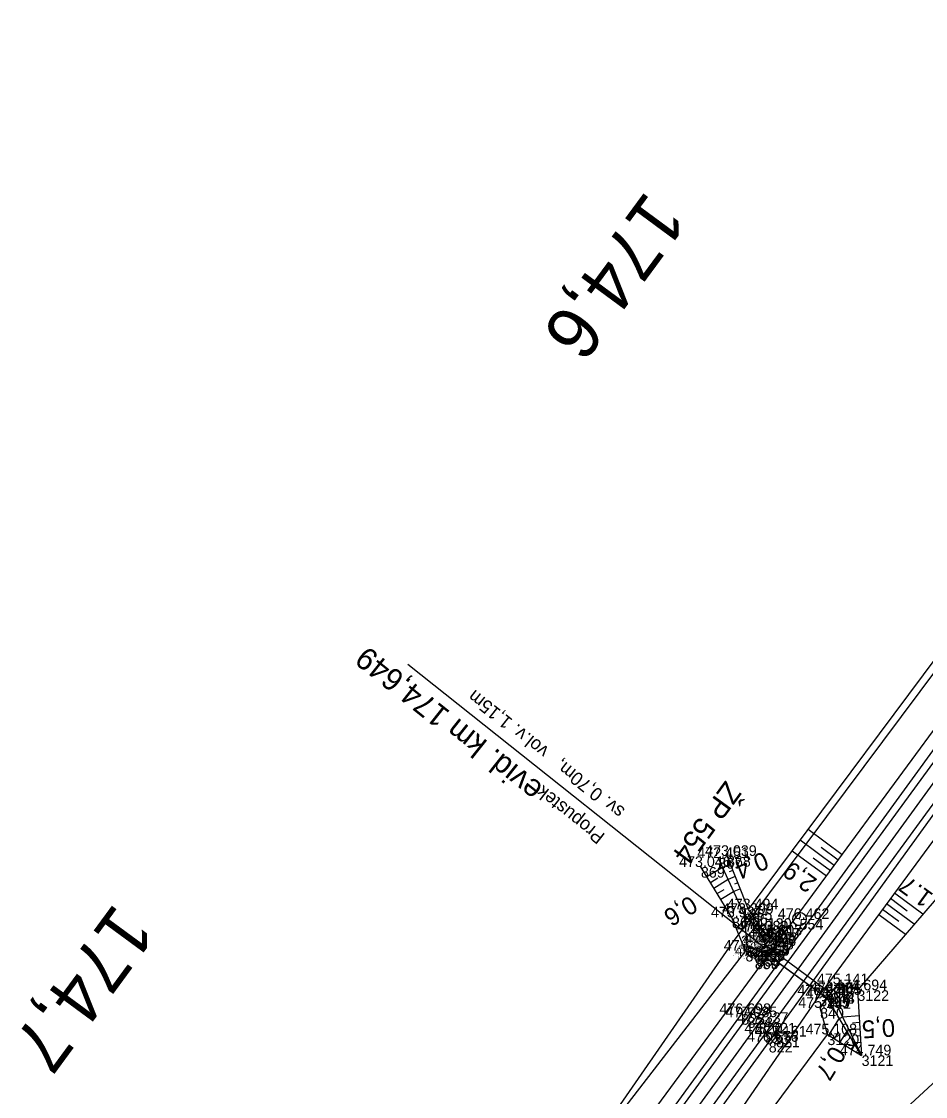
# Model space of a CAD drawing. Extents: x -1234191 to 23050, y -1290331 to -741191.
# Drawn here: x -864360 to -864258.2, y -1100989.8 to -1100868.8 of the extents above; entities that cross this region are included whole.
import ezdxf

# ---------------------------------------------------------------- set-up
doc = ezdxf.new("R2010")
doc.units = 0
for name, color, linetype in [('Vrstva 1', 7, 'Continuous'), ('Vrstva 19', 7, 'Continuous'), ('Vrstva 4', 7, 'Continuous'), ('Vrstva 48', 7, 'Continuous'), ('Vrstva 49', 7, 'Continuous'), ('Vrstva 53', 7, 'Continuous'), ('Vrstva 60', 7, 'Continuous'), ('Vrstva 61', 7, 'Continuous'), ('Vrstva 63', 7, 'Continuous'), ('Vrstva 7', 7, 'Continuous')]:
    doc.layers.add(name, color=color, linetype=linetype)

msp = doc.modelspace()

# ---------------------------------------------------------------- linework, layer by layer
at = {"layer": 'Vrstva 1'}
msp.add_lwpolyline([(-864100.63, -1100738.95), (-864130.17, -1100779.57), (-864159.45, -1100819.83), (-864186.63, -1100857.25), (-864215.53, -1100897.02), (-864247.59, -1100941.09), (-864276.97, -1100981.51), (-864306.37, -1101021.95), (-864324.07, -1101046.29)], dxfattribs=at)
at = {"layer": 'Vrstva 19'}
for p, q in [((-864276.44, -1100972.99), (-864316.45, -1100941.17)), ((-864276.97, -1100971.22), (-864276.62, -1100970.93)), ((-864278.29, -1100972.89), (-864278.46, -1100973.39)), ((-864276.69, -1100973.31), (-864269.26, -1100978.71)), ((-864276.68, -1100973.3), (-864269.26, -1100978.71)), ((-864276.21, -1100972.73), (-864268.85, -1100978.15)), ((-864276.2, -1100972.73), (-864268.85, -1100978.15)), ((-864270.06, -1100979.81), (-864268.07, -1100977.15))]:
    msp.add_line(p, q, dxfattribs=at)
for points in [[(-864275.71, -1100972.03), (-864276.62, -1100970.93), (-864276.97, -1100971.23), (-864276.09, -1100972.52)], [(-864275.43, -1100971.66), (-864275.44, -1100971.67), (-864275.71, -1100972.03), (-864276.09, -1100972.52), (-864276.2, -1100972.73), (-864276.21, -1100972.73), (-864276.69, -1100973.31), (-864276.68, -1100973.3), (-864276.81, -1100973.47), (-864277.2, -1100973.96), (-864277.41, -1100974.26), (-864277.39, -1100974.24), (-864275.43, -1100971.66)], [(-864276.2, -1100972.73), (-864276.97, -1100971.22), (-864276.97, -1100971.23)], [(-864277.2, -1100973.96), (-864278.46, -1100973.39), (-864278.28, -1100972.89), (-864276.81, -1100973.47)], [(-864276.68, -1100973.3), (-864278.29, -1100972.89), (-864278.28, -1100972.89)], [(-864270.06, -1100979.81), (-864269.26, -1100978.71), (-864269.26, -1100978.71), (-864268.85, -1100978.15), (-864268.85, -1100978.15), (-864268.07, -1100977.15)]]:
    msp.add_lwpolyline(points, dxfattribs=at)
at = {"layer": 'Vrstva 4'}
for points in [[(-864128.57, -1100780.89), (-864157.56, -1100821.05), (-864184.9, -1100858.53), (-864213.59, -1100898.18), (-864246.18, -1100942.67), (-864275.84, -1100983.63), (-864305.21, -1101024.04), (-864322.1, -1101047.21)], [(-864146.31, -1100798.12), (-864161.2, -1100818.55), (-864188.45, -1100856.1), (-864217.33, -1100895.75), (-864249.23, -1100939.63), (-864278.94, -1100980.51), (-864308.37, -1101021.03), (-864325.97, -1101045.24)], [(-864325.26, -1101045.53), (-864307.44, -1101021.03), (-864278.23, -1100980.86), (-864248.42, -1100940.07), (-864216.77, -1100896.1), (-864187.82, -1100856.37), (-864160.52, -1100819.13), (-864145.67, -1100798.42)], [(-864322.92, -1101046.82), (-864305.47, -1101022.79), (-864276.22, -1100982.7), (-864246.53, -1100942.11), (-864214.26, -1100897.54), (-864185.6, -1100858.05), (-864158.31, -1100820.61), (-864143.34, -1100800.12)]]:
    msp.add_lwpolyline(points, dxfattribs=at)
at = {"layer": 'Vrstva 48'}
for p, q in [((-864267.58, -1100962.59), (-864271.42, -1100959.76)), ((-864268.47, -1100963.8), (-864272.31, -1100960.96)), ((-864269.36, -1100965), (-864273.21, -1100962.17)), ((-864268.02, -1100963.19), (-864269.94, -1100961.78)), ((-864280.17, -1100963.64), (-864281.04, -1100964)), ((-864268.91, -1100964.4), (-864270.84, -1100962.98)), ((-864282.81, -1100965.05), (-864281.05, -1100963.97)), ((-864279.61, -1100965.03), (-864280.42, -1100965.36)), ((-864279.89, -1100964.34), (-864280.31, -1100964.51)), ((-864282.41, -1100965.69), (-864281.58, -1100965.17)), ((-864282.02, -1100966.33), (-864280.42, -1100965.34)), ((-864279.32, -1100965.73), (-864279.71, -1100965.89)), ((-864281.63, -1100966.96), (-864280.87, -1100966.5)), ((-864281.23, -1100967.6), (-864279.8, -1100966.72)), ((-864279.04, -1100966.42), (-864279.79, -1100966.73)), ((-864258.49, -1100969.27), (-864261.69, -1100966.92)), ((-864259.48, -1100970.41), (-864262.58, -1100968.12)), ((-864260.25, -1100968.92), (-864262.14, -1100967.52)), ((-864260.46, -1100971.55), (-864263.47, -1100969.33)), ((-864261.19, -1100970.08), (-864263.03, -1100968.73)), ((-864265.68, -1100980.72), (-864267.52, -1100980.84)), ((-864269.07, -1100982.9), (-864267.89, -1100980.99)), ((-864265.63, -1100981.47), (-864266.4, -1100981.52)), ((-864268.43, -1100983.3), (-864267.94, -1100982.51)), ((-864267.79, -1100983.69), (-864267.02, -1100982.44)), ((-864265.58, -1100982.22), (-864266.8, -1100982.3)), ((-864265.53, -1100982.97), (-864265.99, -1100983)), ((-864267.15, -1100984.08), (-864266.87, -1100983.62)), ((-864266.51, -1100984.47), (-864266.15, -1100983.89)), ((-864265.49, -1100983.72), (-864266.08, -1100983.76))]:
    msp.add_line(p, q, dxfattribs=at)
at = {"layer": 'Vrstva 49'}
for p, q in [((-864278.11, -1100968.73), (-864280.54, -1100962.72)), ((-864278.64, -1100969.24), (-864278.29, -1100972.89)), ((-864276.97, -1100971.22), (-864276.62, -1100970.93)), ((-864278.29, -1100972.89), (-864278.46, -1100973.39)), ((-864270.06, -1100979.81), (-864268.07, -1100977.15)), ((-864268.85, -1100978.15), (-864268.07, -1100977.15)), ((-864269.26, -1100978.71), (-864270.06, -1100979.81)), ((-864269.24, -1100982.8), (-864270.06, -1100979.81))]:
    msp.add_line(p, q, dxfattribs=at)
for points in [[(-864144.34, -1100805.14), (-864160.21, -1100827.7), (-864185.92, -1100862.56), (-864212.93, -1100900.07), (-864244.94, -1100944.17), (-864270.16, -1100978.41), (-864297.46, -1101018.07), (-864318.9, -1101047.07)], [(-864139.62, -1100808.73), (-864158.11, -1100831.93), (-864182.77, -1100864.52), (-864211.3, -1100901.67), (-864239.95, -1100947.76), (-864265.87, -1100977.83), (-864268.07, -1100977.15)], [(-864320.66, -1101052.33), (-864292.33, -1101023.27), (-864270.54, -1101000.46), (-864255.49, -1100986.58), (-864236.67, -1100954.56), (-864202.56, -1100904.79), (-864176.65, -1100870.69), (-864153.59, -1100840.64), (-864135.71, -1100810.82)], [(-864325.59, -1101041.88), (-864309.21, -1101019.17), (-864248.09, -1100936.11), (-864224.34, -1100903.43), (-864191.86, -1100858.53)], [(-864276.62, -1100970.93), (-864278.11, -1100968.73), (-864251.82, -1100933.48)], [(-864281.52, -1100962.95), (-864278.64, -1100969.24), (-864276.97, -1100971.22)], [(-864278.46, -1100973.39), (-864279.98, -1100969.63), (-864283.48, -1100963.96)], [(-864276.62, -1100970.93), (-864275.71, -1100972.03), (-864275.44, -1100971.67), (-864275.43, -1100971.66), (-864277.39, -1100974.24), (-864277.41, -1100974.26), (-864277.2, -1100973.96), (-864278.46, -1100973.39)], [(-864278.46, -1100973.39), (-864309.18, -1101013.17), (-864328.15, -1101039.32)], [(-864268.85, -1100978.15), (-864265.39, -1100985.16)], [(-864265.87, -1100977.83), (-864265.39, -1100985.16)], [(-864265.39, -1100985.16), (-864269.26, -1100978.71)], [(-864320.66, -1101052.33), (-864296.53, -1101019.69), (-864269.24, -1100982.8)], [(-864269.24, -1100982.8), (-864265.39, -1100985.16)]]:
    msp.add_lwpolyline(points, dxfattribs=at)
at = {"layer": 'Vrstva 53'}
msp.add_lwpolyline([(-864334.28, -1101050.91), (-864324.61, -1101036.96), (-864279.94, -1100972.5), (-864205.92, -1100873.43), (-864207.79, -1100847.8), (-864195.55, -1100833.24), (-864175.35, -1100831.28), (-864138.92, -1100777.72)], dxfattribs=at)
at = {"layer": 'Vrstva 60'}
for p, q in [((-864281.52, -1100962.95), (-864281.52, -1100962.95)), ((-864280.54, -1100962.72), (-864280.54, -1100962.72)), ((-864283.48, -1100963.96), (-864283.48, -1100963.96)), ((-864279.98, -1100969.63), (-864279.98, -1100969.63)), ((-864278.64, -1100969.24), (-864278.64, -1100969.24)), ((-864278.11, -1100968.73), (-864278.11, -1100968.73)), ((-864272.38, -1100969.81), (-864272.38, -1100969.81)), ((-864276.62, -1100970.93), (-864276.62, -1100970.93)), ((-864276.97, -1100971.22), (-864276.97, -1100971.22)), ((-864276.97, -1100971.23), (-864276.97, -1100971.23)), ((-864275.71, -1100972.03), (-864275.71, -1100972.03)), ((-864275.44, -1100971.67), (-864275.44, -1100971.67)), ((-864275.43, -1100971.66), (-864275.43, -1100971.66)), ((-864278.46, -1100973.39), (-864278.46, -1100973.39)), ((-864278.29, -1100972.89), (-864278.29, -1100972.89)), ((-864278.28, -1100972.89), (-864278.28, -1100972.89)), ((-864276.81, -1100973.47), (-864276.81, -1100973.47)), ((-864276.69, -1100973.31), (-864276.69, -1100973.31)), ((-864276.68, -1100973.3), (-864276.68, -1100973.3)), ((-864276.21, -1100972.73), (-864276.21, -1100972.73)), ((-864276.2, -1100972.73), (-864276.2, -1100972.73)), ((-864276.09, -1100972.52), (-864276.09, -1100972.52)), ((-864277.41, -1100974.26), (-864277.41, -1100974.26)), ((-864277.39, -1100974.24), (-864277.39, -1100974.24)), ((-864277.2, -1100973.96), (-864277.2, -1100973.96)), ((-864268.07, -1100977.15), (-864268.07, -1100977.15)), ((-864268.85, -1100978.15), (-864268.85, -1100978.15)), ((-864268.85, -1100978.15), (-864268.85, -1100978.15)), ((-864265.87, -1100977.83), (-864265.87, -1100977.83)), ((-864270.16, -1100978.41), (-864270.16, -1100978.41)), ((-864269.26, -1100978.71), (-864269.26, -1100978.71)), ((-864269.26, -1100978.71), (-864269.26, -1100978.71)), ((-864278.94, -1100980.51), (-864278.94, -1100980.51)), ((-864270.06, -1100979.81), (-864270.06, -1100979.81)), ((-864278.23, -1100980.86), (-864278.23, -1100980.86)), ((-864276.97, -1100981.51), (-864276.97, -1100981.51)), ((-864276.22, -1100982.7), (-864276.22, -1100982.7)), ((-864275.02, -1100983.04), (-864275.02, -1100983.04)), ((-864269.24, -1100982.8), (-864269.24, -1100982.8)), ((-864275.84, -1100983.63), (-864275.84, -1100983.63)), ((-864265.39, -1100985.16), (-864265.39, -1100985.16))]:
    msp.add_line(p, q, dxfattribs=at)
at = {"layer": 'Vrstva 63'}
msp.add_line((-864272.43, -1100969.81), (-864272.33, -1100969.81), dxfattribs=at)
msp.add_circle((-864272.38, -1100969.81), 0.756, dxfattribs=at)
at = {"layer": 'Vrstva 7'}
for p, q in [((-864275.42, -1100982.75), (-864274.61, -1100983.34)), ((-864275.31, -1100983.45), (-864274.72, -1100982.64))]:
    msp.add_line(p, q, dxfattribs=at)

# ---------------------------------------------------------------- texts
at = {"layer": 'Vrstva 19'}
for s, height, p in [('evid. km 174,649', 2.5, (-864301.12, -1100954.85)), ('sv. 0,70m,   vol.v. 1,15m', 1.5, (-864291.93, -1100957.47)), ('Propustek', 1.5, (-864294.17, -1100960.33))]:
    msp.add_text(s, height=height, rotation=141.5032, dxfattribs=at).set_placement(p)
at = {"layer": 'Vrstva 48'}
for s, rotation, p in [('0,4', 202.077, (-864276.41, -1100962.18)), ('2,9', 143.6506, (-864270.28, -1100965.4)), ('1.7', 143.9417, (-864257.2, -1100967.06)), ('0,6', 211.6481, (-864284.69, -1100967.09)), ('0,5', 183.7014, (-864261.7, -1100981.03)), ('0,7', 238.5097, (-864268.74, -1100983.95))]:
    msp.add_text(s, height=2, rotation=rotation, dxfattribs=at).set_placement(p)
at = {"layer": 'Vrstva 60'}
for s, p in [('867', (-864281.52, -1100964.15)), ('868', (-864280.54, -1100963.92)), ('869', (-864283.48, -1100965.16)), ('864', (-864279.98, -1100970.83)), ('866', (-864278.64, -1100970.44)), ('865', (-864278.11, -1100969.93)), ('554', (-864272.38, -1100971.01)), ('852', (-864276.62, -1100972.13)), ('850', (-864276.97, -1100972.43)), ('851', (-864276.97, -1100972.42)), ('848', (-864275.71, -1100973.24)), ('847', (-864275.44, -1100972.87)), ('846', (-864275.43, -1100972.86)), ('861', (-864278.46, -1100974.59)), ('863', (-864278.29, -1100974.09)), ('862', (-864278.28, -1100974.09)), ('857', (-864276.81, -1100974.67)), ('855', (-864276.69, -1100974.51)), ('856', (-864276.68, -1100974.51)), ('854', (-864276.21, -1100973.93)), ('853', (-864276.2, -1100973.93)), ('849', (-864276.09, -1100973.72)), ('859', (-864277.41, -1100975.46)), ('860', (-864277.39, -1100975.44)), ('858', (-864277.2, -1100975.16)), ('845', (-864268.07, -1100978.35)), ('843', (-864268.85, -1100979.34)), ('844', (-864268.85, -1100979.35)), ('3122', (-864265.87, -1100979.03)), ('3117', (-864270.16, -1100979.61)), ('842', (-864269.26, -1100979.91)), ('841', (-864269.26, -1100979.91)), ('825', (-864278.94, -1100981.71)), ('840', (-864270.06, -1100981.01)), ('824', (-864278.23, -1100982.06)), ('820', (-864276.97, -1100982.71)), ('823', (-864276.22, -1100983.9)), ('821', (-864275.02, -1100984.24)), ('3120', (-864269.24, -1100984)), ('822', (-864275.84, -1100984.83)), ('3121', (-864265.39, -1100986.35))]:
    msp.add_text(s, height=1.2, dxfattribs=at).set_placement(p)
at = {"layer": 'Vrstva 61'}
for s, p in [('472.451', (-864283.88, -1100962.95)), ('473.039', (-864283, -1100962.72)), ('473.046', (-864285.93, -1100963.96)), ('473.921', (-864282.34, -1100969.63)), ('473.299', (-864281.09, -1100969.24)), ('473.494', (-864280.56, -1100968.73)), ('476.462', (-864274.82, -1100969.81)), ('474.130', (-864279.07, -1100970.93)), ('474.089', (-864279.43, -1100971.23)), ('473.389', (-864279.42, -1100971.22)), ('474.767', (-864278.16, -1100972.03)), ('475.117', (-864277.88, -1100971.66)), ('474.803', (-864277.89, -1100971.67)), ('474.222', (-864280.91, -1100973.39)), ('474.165', (-864280.74, -1100972.89)), ('473.664', (-864280.74, -1100972.89)), ('474.790', (-864279.26, -1100973.47)), ('474.785', (-864279.14, -1100973.31)), ('473.485', (-864279.13, -1100973.3)), ('474.795', (-864278.66, -1100972.73)), ('473.496', (-864278.65, -1100972.73)), ('474.795', (-864278.55, -1100972.52)), ('474.770', (-864279.86, -1100974.26)), ('475.070', (-864279.84, -1100974.24)), ('474.746', (-864279.65, -1100973.96)), ('475.141', (-864270.42, -1100977.15)), ('474.851', (-864271.21, -1100978.15)), ('473.901', (-864271.21, -1100978.15)), ('474.694', (-864268.32, -1100977.83)), ('476.273', (-864272.61, -1100978.41)), ('474.857', (-864271.71, -1100978.71)), ('473.907', (-864271.71, -1100978.71)), ('476.698', (-864281.39, -1100980.51)), ('475.155', (-864272.52, -1100979.81)), ('477.085', (-864280.69, -1100980.86)), ('477.337', (-864279.42, -1100981.51)), ('477.021', (-864278.58, -1100982.7)), ('477.161', (-864277.37, -1100983.04)), ('475.108', (-864271.7, -1100982.8)), ('476.676', (-864278.29, -1100983.63)), ('474.749', (-864267.85, -1100985.16))]:
    msp.add_text(s, height=1.2, dxfattribs=at).set_placement(p)
at = {"layer": 'Vrstva 63'}
msp.add_text('ŽP 554', height=2.4, rotation=233.9806, dxfattribs=at).set_placement((-864280.69, -1100954.14))
at = {"layer": 'Vrstva 7'}
for s, rotation, p in [('174,6', 233.6168, (-864289.59, -1100887.69)), ('174,7', 233.7038, (-864349.42, -1100967.83))]:
    msp.add_text(s, height=6, rotation=rotation, dxfattribs=at).set_placement(p)

doc.saveas('drawing.dxf')
